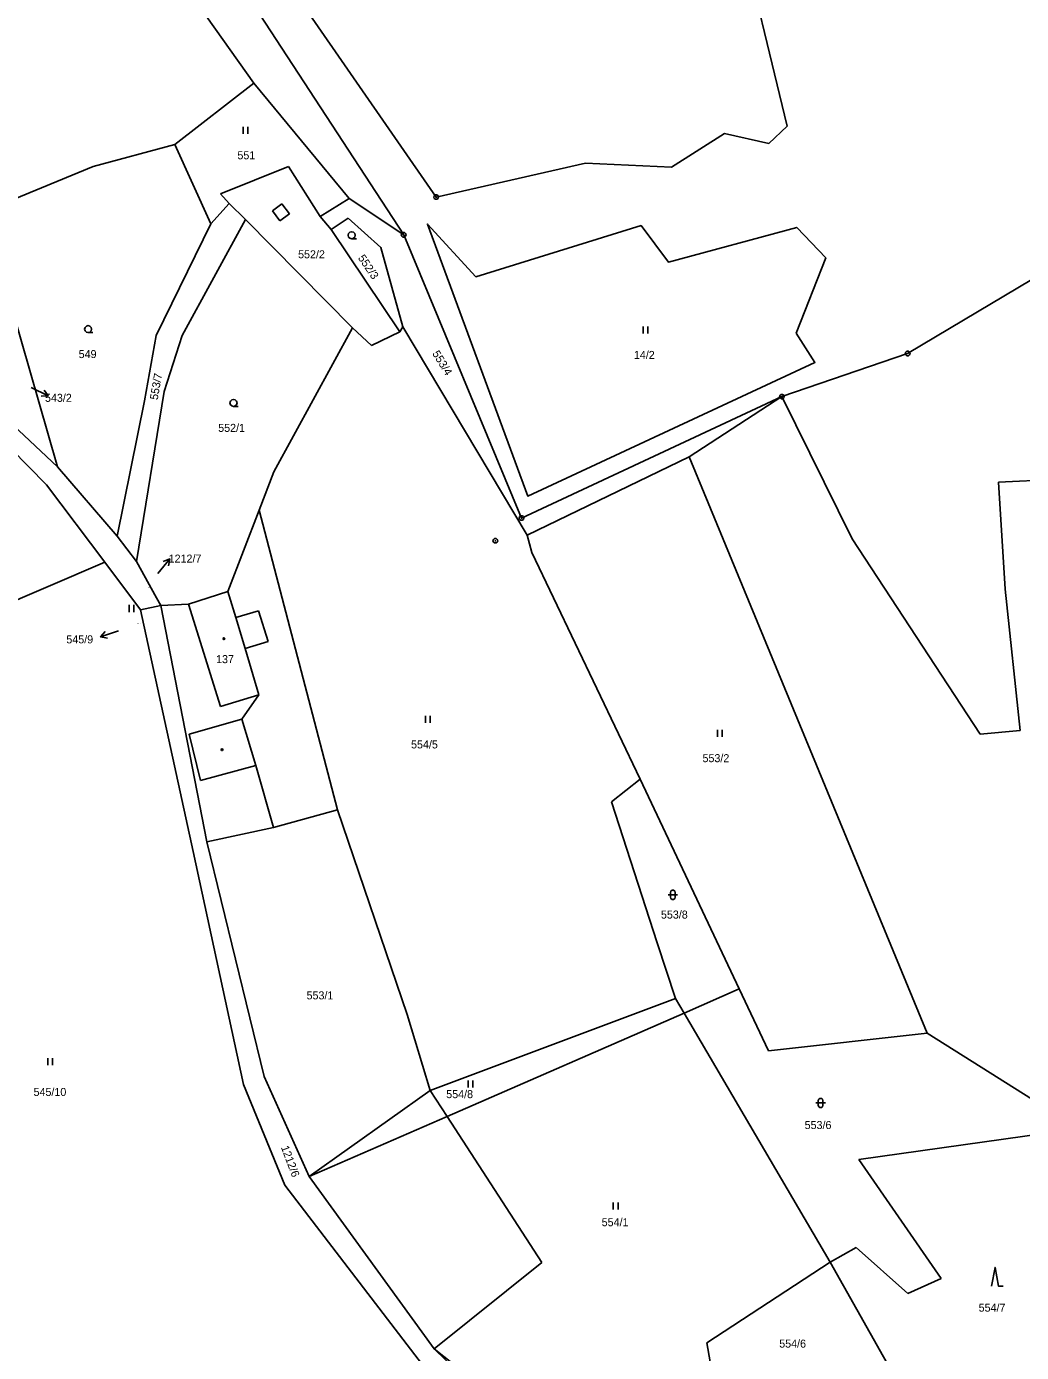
# Model space of a CAD drawing. Extents: x -694465 to -690527, y -983694 to -978978.
# Drawn here: x -692485.2 to -692273.9, y -980321 to -980039.5 of the extents above; entities that cross this region are included whole.
import ezdxf

# ---------------------------------------------------------------- set-up
doc = ezdxf.new("R2010")
doc.units = 0
for name, color, linetype in [('Vrstva 1', 7, 'Continuous'), ('Vrstva 16', 7, 'Continuous'), ('Vrstva 18', 7, 'Continuous'), ('Vrstva 19', 7, 'Continuous'), ('Vrstva 24', 7, 'Continuous'), ('Vrstva 25', 7, 'Continuous'), ('Vrstva 29', 7, 'Continuous')]:
    doc.layers.add(name, color=color, linetype=linetype)

msp = doc.modelspace()

# ---------------------------------------------------------------- linework, layer by layer
at = {"layer": 'Vrstva 1'}
for points in [[(-692507.06, -979952.79), (-692436.98, -980051.46)], [(-692334.4, -980016.35), (-692323.68, -980060.58)], [(-692405.13, -980083.68), (-692445.2, -980022.32)], [(-692398.22, -980075.67), (-692434.01, -980023.99)], [(-692436.98, -980051.46), (-692453.73, -980064.52)], [(-692436.98, -980051.46), (-692416.69, -980075.94)], [(-692336.97, -980062.17), (-692348.23, -980069.29)], [(-692327.55, -980064.31), (-692336.97, -980062.17)], [(-692323.68, -980060.58), (-692327.55, -980064.31)], [(-692471.09, -980069.17), (-692453.73, -980064.52)], [(-692453.73, -980064.52), (-692446.09, -980081.32)], [(-692366.55, -980068.44), (-692398.22, -980075.67)], [(-692348.23, -980069.29), (-692366.55, -980068.44)], [(-692494.3, -980078.75), (-692471.09, -980069.17)], [(-692429.61, -980069.21), (-692444.05, -980074.99)], [(-692422.9, -980079.82), (-692429.61, -980069.21)], [(-692442.19, -980077.05), (-692446.09, -980081.32)], [(-692444.05, -980074.99), (-692442.19, -980077.05)], [(-692438.69, -980080.44), (-692442.19, -980077.05)], [(-692416.69, -980075.94), (-692422.9, -980079.82)], [(-692416.69, -980075.94), (-692405.13, -980083.68)], [(-692478.63, -980132.99), (-692494.3, -980078.75)], [(-692433.02, -980078.6), (-692430.99, -980077.11)], [(-692431.44, -980080.75), (-692433.02, -980078.6)], [(-692429.41, -980079.26), (-692431.44, -980080.75)], [(-692430.99, -980077.11), (-692429.41, -980079.26)], [(-692420.5, -980082.53), (-692422.9, -980079.82)], [(-692446.09, -980081.32), (-692457.73, -980105.1)], [(-692452.2, -980105.04), (-692438.69, -980080.44)], [(-692438.69, -980080.44), (-692416.03, -980103.47)], [(-692420.5, -980082.53), (-692416.9, -980080.17)], [(-692405.97, -980104.27), (-692420.5, -980082.53)], [(-692416.9, -980080.17), (-692409.97, -980086.39)], [(-692321.76, -980104.58), (-692317.8, -980110.77), (-692378.79, -980139.16), (-692400.1, -980081.41), (-692389.78, -980092.6), (-692354.72, -980081.72), (-692348.86, -980089.52), (-692321.67, -980082.11), (-692315.48, -980088.55), (-692321.76, -980104.58)], [(-692380.1, -980143.83), (-692405.13, -980083.68)], [(-692409.97, -980086.39), (-692405.3, -980103.25)], [(-692298.1, -980108.9), (-692262.81, -980087.87)], [(-692457.73, -980105.1), (-692460.17, -980118.94)], [(-692456.02, -980116.99), (-692452.2, -980105.04)], [(-692416.03, -980103.47), (-692432.7, -980134.05)], [(-692416.03, -980103.47), (-692411.99, -980107.19)], [(-692411.99, -980107.19), (-692405.97, -980104.27)], [(-692405.3, -980103.25), (-692405.97, -980104.27)], [(-692405.3, -980103.25), (-692378.9, -980147.43)], [(-692324.8, -980118.04), (-692298.1, -980108.9)], [(-692460.17, -980118.94), (-692465.96, -980147.71)], [(-692461.89, -980153.03), (-692456.02, -980116.99)], [(-692324.8, -980118.04), (-692380.1, -980143.83)], [(-692344.5, -980130.85), (-692324.8, -980118.04)], [(-692324.8, -980118.04), (-692309.9, -980148.26)], [(-692496.12, -980121.4), (-692480.99, -980136.75)], [(-692478.63, -980132.99), (-692489.28, -980122.95)], [(-692465.96, -980147.71), (-692478.63, -980132.99)], [(-692378.9, -980147.43), (-692344.5, -980130.85)], [(-692344.5, -980130.85), (-692293.99, -980253.21)], [(-692432.7, -980134.05), (-692435.826, -980142.163)], [(-692278.79, -980136.23), (-692266.84, -980135.63)], [(-692480.99, -980136.75), (-692468.6, -980153.22)], [(-692277.39, -980158.91), (-692278.79, -980136.23)], [(-692435.826, -980142.163), (-692442.47, -980159.41)], [(-692419.19, -980205.81), (-692435.826, -980142.163)], [(-692378.9, -980147.43), (-692377.9, -980151.18)], [(-692461.89, -980153.03), (-692465.96, -980147.71)], [(-692309.9, -980148.26), (-692282.7, -980189.75)], [(-692457.64, -980160.75), (-692461.89, -980153.03)], [(-692377.9, -980151.18), (-692354.91, -980199.29)], [(-692468.6, -980153.22), (-692564.42, -980194.32)], [(-692468.6, -980153.22), (-692461.01, -980163.3)], [(-692456.73, -980162.4), (-692457.64, -980160.75)], [(-692442.47, -980159.41), (-692450.8, -980162.1)], [(-692440.79, -980164.98), (-692442.47, -980159.41)], [(-692274.17, -980188.92), (-692277.39, -980158.91)], [(-692456.73, -980162.4), (-692461.01, -980163.3)], [(-692461.01, -980163.3), (-692449.86, -980214.65)], [(-692450.8, -980162.1), (-692456.73, -980162.4)], [(-692446.95, -980212.61), (-692456.73, -980162.4)], [(-692444.04, -980183.83), (-692450.8, -980162.1)], [(-692435.95, -980163.53), (-692440.79, -980164.98)], [(-692433.91, -980170.08), (-692435.95, -980163.53)], [(-692440.79, -980164.98), (-692438.82, -980171.56)], [(-692438.82, -980171.56), (-692433.91, -980170.08)], [(-692435.87, -980181.37), (-692438.82, -980171.56)], [(-692435.87, -980181.37), (-692444.04, -980183.83)], [(-692439.48, -980186.53), (-692435.87, -980181.37)], [(-692450.71, -980189.7), (-692439.48, -980186.53)], [(-692436.51, -980196.39), (-692439.48, -980186.53)], [(-692448.3, -980199.53), (-692450.71, -980189.7)], [(-692282.7, -980189.75), (-692274.17, -980188.92)], [(-692436.51, -980196.39), (-692448.3, -980199.53)], [(-692432.76, -980209.54), (-692436.51, -980196.39)], [(-692354.91, -980199.29), (-692360.99, -980204.06)], [(-692333.86, -980243.83), (-692354.91, -980199.29)], [(-692432.76, -980209.54), (-692419.19, -980205.81)], [(-692419.19, -980205.81), (-692404.38, -980249.23)], [(-692360.99, -980204.06), (-692351.29, -980234.04)], [(-692446.95, -980212.61), (-692432.76, -980209.54)], [(-692449.86, -980214.65), (-692439.13, -980264.12)], [(-692434.75, -980262.42), (-692446.95, -980212.61)], [(-692351.29, -980234.04), (-692347.41, -980245.84)], [(-692347.41, -980245.84), (-692399.52, -980265.38)], [(-692347.41, -980245.84), (-692345.59, -980248.95)], [(-692345.59, -980248.95), (-692333.86, -980243.83)], [(-692327.66, -980256.94), (-692333.86, -980243.83)], [(-692404.38, -980249.23), (-692399.52, -980265.38)], [(-692395.92, -980270.91), (-692345.59, -980248.95)], [(-692345.59, -980248.95), (-692314.59, -980301.82)], [(-692293.99, -980253.21), (-692327.66, -980256.94)], [(-692263.91, -980272.08), (-692293.99, -980253.21)], [(-692425.17, -980283.68), (-692434.75, -980262.42)], [(-692439.13, -980264.12), (-692430.35, -980285.51)], [(-692399.52, -980265.38), (-692425.17, -980283.68)], [(-692395.92, -980270.91), (-692399.52, -980265.38)], [(-692425.17, -980283.68), (-692395.92, -980270.91)], [(-692375.77, -980301.88), (-692395.92, -980270.91)], [(-692308.45, -980280.02), (-692255.61, -980272.6)], [(-692290.99, -980305.28), (-692308.45, -980280.02)], [(-692398.69, -980320.26), (-692425.17, -980283.68)], [(-692430.35, -980285.51), (-692401.12, -980323.62)], [(-692314.59, -980301.82), (-692309.04, -980298.72)], [(-692309.04, -980298.72), (-692298.06, -980308.5)], [(-692398.69, -980320.26), (-692375.77, -980301.88)], [(-692314.59, -980301.82), (-692340.75, -980318.98)], [(-692297.6, -980332.03), (-692314.59, -980301.82)], [(-692298.06, -980308.5), (-692290.99, -980305.28)], [(-692340.75, -980318.98), (-692339.13, -980328.23)], [(-692383.23, -980332.51), (-692398.69, -980320.26)], [(-692379.21, -980339.15), (-692398.69, -980320.26)]]:
    msp.add_lwpolyline(points, dxfattribs=at)
at = {"layer": 'Vrstva 24'}
for points in [[(-692398.066, -980075.194), (-692397.816, -980075.376), (-692397.72, -980075.67), (-692397.816, -980075.964), (-692398.066, -980076.146), (-692398.374, -980076.146), (-692398.624, -980075.964), (-692398.72, -980075.67), (-692398.624, -980075.376), (-692398.374, -980075.194)], [(-692404.976, -980083.204), (-692404.726, -980083.386), (-692404.63, -980083.68), (-692404.726, -980083.974), (-692404.976, -980084.156), (-692405.284, -980084.156), (-692405.534, -980083.974), (-692405.63, -980083.68), (-692405.534, -980083.386), (-692405.284, -980083.204)], [(-692404.976, -980083.204), (-692404.726, -980083.386), (-692404.63, -980083.68), (-692404.726, -980083.974), (-692404.976, -980084.156), (-692405.284, -980084.156), (-692405.534, -980083.974), (-692405.63, -980083.68), (-692405.534, -980083.386), (-692405.284, -980083.204)], [(-692404.976, -980083.204), (-692404.726, -980083.386), (-692404.63, -980083.68), (-692404.726, -980083.974), (-692404.976, -980084.156), (-692405.284, -980084.156), (-692405.534, -980083.974), (-692405.63, -980083.68), (-692405.534, -980083.386), (-692405.284, -980083.204)], [(-692404.976, -980083.204), (-692404.726, -980083.386), (-692404.63, -980083.68), (-692404.726, -980083.974), (-692404.976, -980084.156), (-692405.284, -980084.156), (-692405.534, -980083.974), (-692405.63, -980083.68), (-692405.534, -980083.386), (-692405.284, -980083.204)], [(-692297.946, -980108.424), (-692297.696, -980108.606), (-692297.6, -980108.9), (-692297.696, -980109.194), (-692297.946, -980109.376), (-692298.254, -980109.376), (-692298.504, -980109.194), (-692298.6, -980108.9), (-692298.504, -980108.606), (-692298.254, -980108.424)], [(-692297.946, -980108.424), (-692297.696, -980108.606), (-692297.6, -980108.9), (-692297.696, -980109.194), (-692297.946, -980109.376), (-692298.254, -980109.376), (-692298.504, -980109.194), (-692298.6, -980108.9), (-692298.504, -980108.606), (-692298.254, -980108.424)], [(-692324.646, -980117.564), (-692324.396, -980117.746), (-692324.3, -980118.04), (-692324.396, -980118.334), (-692324.646, -980118.516), (-692324.954, -980118.516), (-692325.204, -980118.334), (-692325.3, -980118.04), (-692325.204, -980117.746), (-692324.954, -980117.564)], [(-692324.646, -980117.564), (-692324.396, -980117.746), (-692324.3, -980118.04), (-692324.396, -980118.334), (-692324.646, -980118.516), (-692324.954, -980118.516), (-692325.204, -980118.334), (-692325.3, -980118.04), (-692325.204, -980117.746), (-692324.954, -980117.564)], [(-692324.646, -980117.564), (-692324.396, -980117.746), (-692324.3, -980118.04), (-692324.396, -980118.334), (-692324.646, -980118.516), (-692324.954, -980118.516), (-692325.204, -980118.334), (-692325.3, -980118.04), (-692325.204, -980117.746), (-692324.954, -980117.564)], [(-692324.646, -980117.564), (-692324.396, -980117.746), (-692324.3, -980118.04), (-692324.396, -980118.334), (-692324.646, -980118.516), (-692324.954, -980118.516), (-692325.204, -980118.334), (-692325.3, -980118.04), (-692325.204, -980117.746), (-692324.954, -980117.564)], [(-692379.946, -980143.354), (-692379.696, -980143.536), (-692379.6, -980143.83), (-692379.696, -980144.124), (-692379.946, -980144.306), (-692380.254, -980144.306), (-692380.504, -980144.124), (-692380.6, -980143.83), (-692380.504, -980143.536), (-692380.254, -980143.354)], [(-692379.946, -980143.354), (-692379.696, -980143.536), (-692379.6, -980143.83), (-692379.696, -980144.124), (-692379.946, -980144.306), (-692380.254, -980144.306), (-692380.504, -980144.124), (-692380.6, -980143.83), (-692380.504, -980143.536), (-692380.254, -980143.354)], [(-692379.946, -980143.354), (-692379.696, -980143.536), (-692379.6, -980143.83), (-692379.696, -980144.124), (-692379.946, -980144.306), (-692380.254, -980144.306), (-692380.504, -980144.124), (-692380.6, -980143.83), (-692380.504, -980143.536), (-692380.254, -980143.354)], [(-692379.946, -980143.354), (-692379.696, -980143.536), (-692379.6, -980143.83), (-692379.696, -980144.124), (-692379.946, -980144.306), (-692380.254, -980144.306), (-692380.504, -980144.124), (-692380.6, -980143.83), (-692380.504, -980143.536), (-692380.254, -980143.354)], [(-692385.516, -980148.174), (-692385.266, -980148.356), (-692385.17, -980148.65), (-692385.266, -980148.944), (-692385.516, -980149.126), (-692385.824, -980149.126), (-692386.074, -980148.944), (-692386.17, -980148.65), (-692386.074, -980148.356), (-692385.824, -980148.174)]]:
    msp.add_lwpolyline(points, close=True, dxfattribs=at)
for points in [[(-692398.339, -980075.67), (-692398.1, -980075.67)], [(-692405.249, -980083.68), (-692405.01, -980083.68)], [(-692405.249, -980083.68), (-692405.01, -980083.68)], [(-692405.249, -980083.68), (-692405.01, -980083.68)], [(-692405.249, -980083.68), (-692405.01, -980083.68)], [(-692298.219, -980108.9), (-692297.98, -980108.9)], [(-692298.219, -980108.9), (-692297.98, -980108.9)], [(-692324.919, -980118.04), (-692324.68, -980118.04)], [(-692324.919, -980118.04), (-692324.68, -980118.04)], [(-692324.919, -980118.04), (-692324.68, -980118.04)], [(-692324.919, -980118.04), (-692324.68, -980118.04)], [(-692380.219, -980143.83), (-692379.98, -980143.83)], [(-692380.219, -980143.83), (-692379.98, -980143.83)], [(-692380.219, -980143.83), (-692379.98, -980143.83)], [(-692380.219, -980143.83), (-692379.98, -980143.83)], [(-692385.789, -980148.65), (-692385.55, -980148.65)]]:
    msp.add_lwpolyline(points, dxfattribs=at)
at = {"layer": 'Vrstva 25'}
for points in [[(-692439.24, -980060.75), (-692439.24, -980062.25)], [(-692438.24, -980062.25), (-692438.24, -980060.75)], [(-692416.17, -980084.53), (-692416.545, -980084.429), (-692416.819, -980084.155), (-692416.92, -980083.78), (-692416.819, -980083.405), (-692416.545, -980083.131), (-692416.17, -980083.03), (-692415.795, -980083.131), (-692415.521, -980083.405), (-692415.42, -980083.78), (-692415.521, -980084.155), (-692415.795, -980084.429), (-692416.17, -980084.53), (-692415.17, -980084.531)], [(-692472.15, -980104.46), (-692472.525, -980104.359), (-692472.799, -980104.085), (-692472.9, -980103.71), (-692472.799, -980103.335), (-692472.525, -980103.061), (-692472.15, -980102.96), (-692471.775, -980103.061), (-692471.501, -980103.335), (-692471.4, -980103.71), (-692471.501, -980104.085), (-692471.775, -980104.359), (-692472.15, -980104.46), (-692471.15, -980104.461)], [(-692354.27, -980103.14), (-692354.27, -980104.64)], [(-692353.27, -980104.64), (-692353.27, -980103.14)], [(-692441.27, -980120.13), (-692441.645, -980120.029), (-692441.919, -980119.755), (-692442.02, -980119.38), (-692441.919, -980119.005), (-692441.645, -980118.731), (-692441.27, -980118.63), (-692440.895, -980118.731), (-692440.621, -980119.005), (-692440.52, -980119.38), (-692440.621, -980119.755), (-692440.895, -980120.029), (-692441.27, -980120.13), (-692440.27, -980120.131)], [(-692463.41, -980162.29), (-692463.41, -980163.79)], [(-692462.41, -980163.79), (-692462.41, -980162.29)], [(-692400.49, -980185.85), (-692400.49, -980187.35)], [(-692399.49, -980187.35), (-692399.49, -980185.85)], [(-692338.48, -980188.77), (-692338.48, -980190.27)], [(-692337.48, -980190.27), (-692337.48, -980188.77)], [(-692348.97, -980223.85), (-692346.97, -980223.85)], [(-692480.72, -980258.5), (-692480.72, -980260)], [(-692479.72, -980260), (-692479.72, -980258.5)], [(-692391.41, -980263.28), (-692391.41, -980264.78)], [(-692390.41, -980264.78), (-692390.41, -980263.28)], [(-692317.58, -980268.03), (-692315.58, -980268.03)], [(-692360.61, -980289.18), (-692360.61, -980290.68)], [(-692359.61, -980290.68), (-692359.61, -980289.18)], [(-692280.28, -980306.95), (-692279.53, -980302.95), (-692278.78, -980306.95), (-692277.78, -980306.95)]]:
    msp.add_lwpolyline(points, dxfattribs=at)
for points in [[(-692443.233, -980169.288), (-692443.145, -980169.44), (-692443.233, -980169.592), (-692443.407, -980169.592), (-692443.495, -980169.44), (-692443.407, -980169.288)], [(-692443.613, -980192.858), (-692443.525, -980193.01), (-692443.613, -980193.162), (-692443.787, -980193.162), (-692443.875, -980193.01), (-692443.787, -980192.858)], [(-692348.47, -980223.35), (-692348.375, -980223.056), (-692348.125, -980222.874), (-692347.815, -980222.874), (-692347.565, -980223.056), (-692347.47, -980223.35), (-692347.47, -980224.35), (-692347.565, -980224.644), (-692347.815, -980224.826), (-692348.125, -980224.826), (-692348.375, -980224.644), (-692348.47, -980224.35)], [(-692317.08, -980267.53), (-692316.985, -980267.236), (-692316.735, -980267.054), (-692316.425, -980267.054), (-692316.175, -980267.236), (-692316.08, -980267.53), (-692316.08, -980268.53), (-692316.175, -980268.824), (-692316.425, -980269.006), (-692316.735, -980269.006), (-692316.985, -980268.824), (-692317.08, -980268.53)]]:
    msp.add_lwpolyline(points, close=True, dxfattribs=at)
at = {"layer": 'Vrstva 29'}
for points in [[(-692484.21, -980116.09), (-692480.644, -980117.903), (-692481.463, -980116.645)], [(-692482.143, -980117.982), (-692480.644, -980117.903)], [(-692457.34, -980155.61), (-692454.806, -980152.515), (-692456.21, -980153.046)], [(-692455.049, -980153.996), (-692454.806, -980152.515)], [(-692465.71, -980167.75), (-692469.483, -980169.077), (-692468.008, -980169.353)], [(-692468.506, -980167.938), (-692469.483, -980169.077)]]:
    msp.add_lwpolyline(points, dxfattribs=at)

# ---------------------------------------------------------------- texts
at = {"layer": 'Vrstva 16'}
for s, p in [('543/2', (-692481.303, -980119.15)), ('1212/7', (-692455.047, -980153.29)), ('545/9', (-692476.772, -980170.44))]:
    msp.add_text(s, height=1.7, dxfattribs=at).set_placement(p)
at = {"layer": 'Vrstva 18'}
for s, height, p in [('551', 1.7, (-692440.44, -980067.65)), ('552/2', 1.7, (-692427.554, -980088.67)), ('549', 1.7, (-692474.151, -980109.86)), ('14/2', 1.7, (-692356.239, -980110.04)), ('552/1', 1.7, (-692444.523, -980125.53)), ('1212/7', 0.2, (-692459.774, -980158.64)), ('545/9', 0.2, (-692461.622, -980166.32)), ('554/5', 1.7, (-692403.564, -980192.75)), ('553/2', 1.7, (-692341.668, -980195.67)), ('553/8', 1.7, (-692350.493, -980228.88)), ('553/1', 1.7, (-692425.756, -980246.04)), ('545/10', 1.7, (-692483.733, -980266.55)), ('554/8', 1.7, (-692396.093, -980267.01)), ('553/6', 1.7, (-692319.974, -980273.57)), ('554/1', 1.7, (-692363.079, -980294.21)), ('554/7', 1.7, (-692283.017, -980312.35)), ('554/6', 1.7, (-692325.377, -980319.99))]:
    msp.add_text(s, height=height, dxfattribs=at).set_placement(p)
for s, rotation, p in [('552/3', 304.18329, (-692414.917, -980088.606)), ('553/4', 301.49039, (-692399.126, -980108.892)), ('553/7', 80.0995, (-692457.384, -980118.831)), ('1212/6', 290.71879, (-692431.221, -980277.457))]:
    msp.add_text(s, height=1.7, rotation=rotation, dxfattribs=at).set_placement(p)
at = {"layer": 'Vrstva 19'}
msp.add_text('137', height=1.7, dxfattribs=at).set_placement((-692444.973, -980174.64))

doc.saveas('drawing.dxf')
